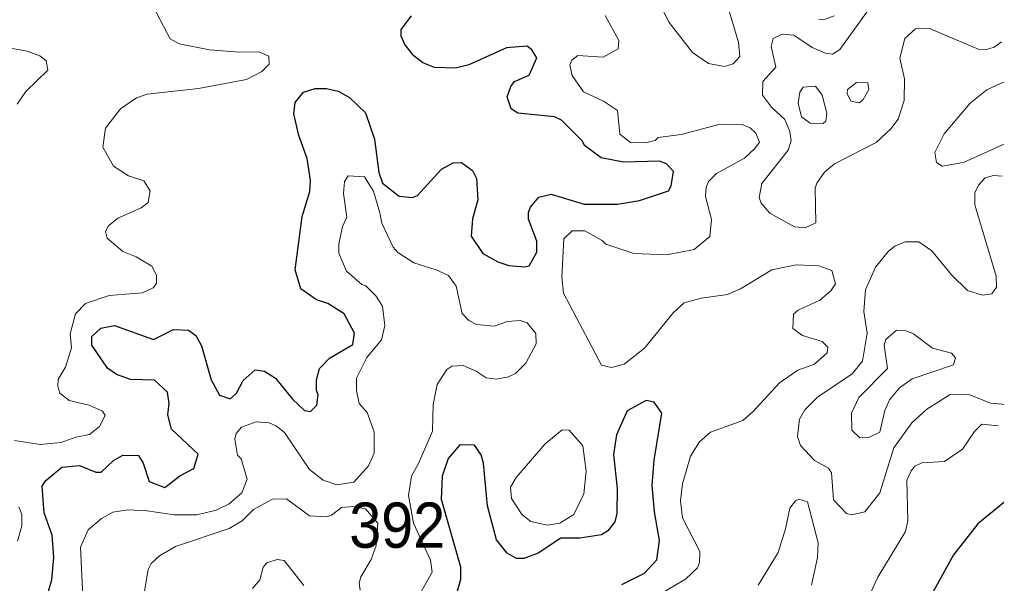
# Model space of a CAD drawing. Extents: x 763.2 to 816.8, y 7896.5 to 7952.7.
# Drawn here: x 803.627 to 807.081, y 7909.058 to 7911.051 of the extents above; entities that cross this region are included whole.
import ezdxf

# ---------------------------------------------------------------- set-up
doc = ezdxf.new("R2010")
doc.units = 0
doc.header["$LTSCALE"] = 0.064
doc.layers.add('1', color=7, linetype='Continuous', lineweight=25)
doc.layers.add('2', color=7, linetype='Continuous', lineweight=13)
doc.layers.add('21', color=7, linetype='Continuous')

msp = doc.modelspace()

# ---------------------------------------------------------------- linework, layer by layer
at = {"layer": '1'}
for points in [[(804.6138, 7910.6418), (804.5966, 7910.7172), (804.6014, 7910.7584), (804.6302, 7910.7938), (804.6717, 7910.8071), (804.7122, 7910.8076), (804.753, 7910.7974), (804.7931, 7910.7752), (804.8497, 7910.7217), (804.8816, 7910.6286), (804.8966, 7910.5104), (804.9106, 7910.4723), (804.9694, 7910.4272), (805.0161, 7910.4216), (805.0337, 7910.4291), (805.1191, 7910.522), (805.16, 7910.5445), (805.1889, 7910.5459), (805.2286, 7910.518), (805.2422, 7910.4889), (805.2471, 7910.4143), (805.2287, 7910.3468), (805.2232, 7910.2861), (805.2643, 7910.2239), (805.3177, 7910.1948), (805.3564, 7910.1818), (805.4132, 7910.1767), (805.4281, 7910.1811), (805.4552, 7910.2285), (805.4556, 7910.2679), (805.4267, 7910.3458), (805.4262, 7910.3706), (805.4338, 7910.3884), (805.4631, 7910.4232), (805.5058, 7910.4342), (805.6226, 7910.3987), (805.7409, 7910.3984), (805.8188, 7910.4113), (805.9217, 7910.4459), (805.9307, 7910.4634), (805.9385, 7910.5143), (805.9141, 7910.5412), (805.8893, 7910.5511), (805.7622, 7910.5465), (805.6833, 7910.5627), (805.6247, 7910.606), (805.6173, 7910.6214), (805.5428, 7910.6958), (805.5181, 7910.7073), (805.3879, 7910.7205), (805.3644, 7910.7351), (805.3509, 7910.778), (805.3641, 7910.8148), (805.3771, 7910.8321), (805.428, 7910.8543), (805.4551, 7910.9154), (805.438, 7910.9434), (805.4216, 7910.9566), (805.3489, 7910.9505), (805.2156, 7910.8911), (805.1677, 7910.8794), (805.0934, 7910.882), (805.0522, 7910.8978), (805.0203, 7910.9228), (804.9895, 7910.9631), (804.9759, 7910.9916), (804.9765, 7911.0153), (805.0129, 7911.0646)], [(804.6014, 7910.166), (804.6259, 7910.3556), (804.6535, 7910.4429), (804.6553, 7910.4823), (804.644, 7910.5604), (804.6138, 7910.6418)], [(803.7178, 7908.9917), (803.7414, 7909.0715), (803.7481, 7909.1504), (803.7417, 7909.2293), (803.714, 7909.3081), (803.7069, 7909.4027), (803.7194, 7909.4227), (803.7763, 7909.4698), (803.8388, 7909.4748), (803.897, 7909.4522), (803.915, 7909.452), (803.9592, 7909.4933), (803.9915, 7909.5117), (804.0469, 7909.5106), (804.0639, 7909.4831), (804.0857, 7909.4187), (804.1408, 7909.398), (804.1936, 7909.4386), (804.2434, 7909.4642), (804.2589, 7909.5152), (804.1639, 7909.6039), (804.151, 7909.6548), (804.1556, 7909.6942), (804.1496, 7909.734), (804.1036, 7909.7767), (804.0186, 7909.7791), (803.9701, 7909.7962), (803.9377, 7909.819), (803.8822, 7909.9004), (803.8819, 7909.9306), (803.9139, 7909.9604), (803.962, 7909.9694), (804.1008, 7909.9206), (804.1706, 7909.9561), (804.2241, 7909.9531), (804.2498, 7909.9343), (804.2704, 7909.8979), (804.304, 7909.7782), (804.3339, 7909.7233), (804.3715, 7909.7106), (804.3939, 7909.7314), (804.4177, 7909.7761), (804.4598, 7909.8131), (804.4926, 7909.8082), (804.5314, 7909.7842), (804.5913, 7909.7099), (804.634, 7909.6691), (804.6552, 7909.666), (804.6778, 7909.688), (804.683, 7909.7255), (804.6769, 7909.7403), (804.6768, 7909.7782), (804.6868, 7909.8182), (804.7222, 7909.8545), (804.8051, 7909.9026), (804.8112, 7909.9424), (804.7747, 7910.011), (804.7168, 7910.0479), (804.6762, 7910.0604), (804.6447, 7910.0825), (804.6212, 7910.0997), (804.6014, 7910.166)], [(805.7564, 7909.0547), (805.8363, 7909.0949), (805.8796, 7909.1421), (805.8895, 7909.2102), (805.8712, 7909.3118), (805.8633, 7909.405), (805.8701, 7909.4945), (805.8977, 7909.6607), (805.87, 7909.6992), (805.842, 7909.7047), (805.7755, 7909.668), (805.7373, 7909.5833), (805.7271, 7909.5143), (805.74, 7909.3936), (805.7383, 7909.3057), (805.7315, 7909.2763), (805.7064, 7909.2445), (805.6839, 7909.2308), (805.6077, 7909.2187), (805.5399, 7909.2181), (805.4608, 7909.1652), (805.4092, 7909.1467), (805.3837, 7909.1464), (805.3512, 7909.1656), (805.3128, 7909.2128), (805.2813, 7909.3327), (805.2667, 7909.4831), (805.2583, 7909.5126), (805.2352, 7909.5473), (805.1835, 7909.5488), (805.1427, 7909.4997), (805.1206, 7909.437), (805.1172, 7909.3562), (805.1857, 7909.1173), (805.186, 7909.073), (805.1745, 7909.031)], [(807.1238, 7909.3581), (807.0149, 7909.2689), (806.9292, 7909.1591), (806.8473, 7909.0124)]]:
    msp.add_lwpolyline(points, dxfattribs=at)
at = {"layer": '2'}
for points in [[(806.1132, 7911.1555), (806.1691, 7910.9714), (806.1738, 7910.9201), (806.1503, 7910.8944), (806.1196, 7910.8851), (806.0628, 7910.8958), (806.0061, 7910.9345), (805.9229, 7911.0405), (805.8926, 7911.1009)], [(803.8601, 7910.0482), (803.9437, 7910.0763), (804.0613, 7910.0852), (804.0994, 7910.1028), (804.1113, 7910.1187), (804.1112, 7910.1478), (804.0945, 7910.1795), (804.0397, 7910.2123), (803.9918, 7910.2317), (803.9361, 7910.2785), (803.9307, 7910.3022), (803.9408, 7910.3216), (803.9742, 7910.3491), (804.0567, 7910.3859), (804.0816, 7910.4043), (804.0884, 7910.4459), (804.0663, 7910.4807), (804.0121, 7910.4991), (803.9593, 7910.5329), (803.9212, 7910.5999), (803.9309, 7910.6672), (803.9837, 7910.7358), (804.0399, 7910.7744), (804.0777, 7910.7867), (804.26, 7910.8078), (804.429, 7910.8388), (804.4832, 7910.8676), (804.509, 7910.8928), (804.5081, 7910.9216), (804.4729, 7910.9374), (804.4046, 7910.9359), (804.299, 7910.9442), (804.1909, 7910.9653), (804.1596, 7910.9822), (804.0752, 7911.1428)], [(806.2841, 7910.9556), (806.2917, 7910.9843), (806.3231, 7910.9998), (806.3644, 7910.9953), (806.4285, 7910.9523), (806.476, 7910.9322), (806.5014, 7910.928), (806.5263, 7910.9451), (806.6362, 7911.0966)], [(805.6976, 7911.0649), (805.7461, 7910.9765), (805.7433, 7910.947), (805.6901, 7910.9178), (805.6007, 7910.9241), (805.5794, 7910.9077), (805.5727, 7910.8896), (805.5809, 7910.8527), (805.6203, 7910.7958), (805.691, 7910.7623), (805.741, 7910.7291), (805.7489, 7910.6463), (805.787, 7910.6159), (805.8382, 7910.6149), (805.8734, 7910.6241), (805.8843, 7910.6336), (805.9663, 7910.6448), (806.1043, 7910.6812), (806.1815, 7910.6797), (806.2103, 7910.6685), (806.2301, 7910.6493), (806.2427, 7910.6174), (806.2268, 7910.5947)], [(806.5067, 7911.0638), (806.4687, 7911.0495), (806.4522, 7911.0524)], [(807.0987, 7910.9717), (807.0722, 7910.9537), (807.0413, 7910.9443), (807.0192, 7910.9453), (806.8433, 7911.0193), (806.7942, 7911.018), (806.7571, 7910.9845), (806.7395, 7910.9148), (806.7554, 7910.8412), (806.7538, 7910.7643), (806.7325, 7910.6993), (806.707, 7910.6653), (806.655, 7910.6163), (806.5076, 7910.5413), (806.473, 7910.5118), (806.4456, 7910.4731), (806.44, 7910.4547), (806.4415, 7910.3329), (806.4046, 7910.3153), (806.3662, 7910.3181), (806.2791, 7910.3673), (806.2487, 7910.4022), (806.2417, 7910.4218), (806.2509, 7910.4717), (806.3439, 7910.5896), (806.3545, 7910.6223), (806.3498, 7910.6559), (806.3329, 7910.6974)], [(803.5553, 7910.9565), (803.6538, 7910.9393), (803.6991, 7910.9232), (803.7215, 7910.9045), (803.7264, 7910.8721), (803.6496, 7910.7961), (803.6184, 7910.7518)], [(806.3329, 7910.6974), (806.2858, 7910.7418), (806.2529, 7910.7838), (806.2543, 7910.8326), (806.3003, 7910.8824), (806.2841, 7910.9556)], [(807.1129, 7910.6125), (806.9638, 7910.5463), (806.8884, 7910.5333), (806.8691, 7910.5455), (806.8627, 7910.5808), (806.8958, 7910.6471), (806.9879, 7910.7556), (807.0471, 7910.803), (807.2043, 7910.8751)], [(806.2268, 7910.5947), (806.1893, 7910.5616), (806.0908, 7910.5072), (806.0623, 7910.4789), (806.0539, 7910.4586), (806.0523, 7910.4258)], [(804.9974, 7908.9413), (805.0861, 7909.0978), (805.08, 7909.1402), (805.0195, 7909.2716), (805.0023, 7909.3693), (805.012, 7909.437), (805.0378, 7909.4825), (805.087, 7909.5967), (805.0893, 7909.6909), (805.1036, 7909.761), (805.1379, 7909.8142), (805.1551, 7909.8264), (805.1954, 7909.8281), (805.2406, 7909.809), (805.2761, 7909.7847), (805.3118, 7909.7806), (805.3557, 7909.7883), (805.3806, 7909.8008), (805.4166, 7909.8371), (805.453, 7909.9047), (805.4522, 7909.9413), (805.421, 7909.9791), (805.3965, 7909.9875), (805.352, 7909.9845), (805.3052, 7909.9681), (805.2422, 7909.9731), (805.2156, 7909.9878), (805.1915, 7910.0124), (805.1701, 7910.1094), (805.1438, 7910.1463), (805.1001, 7910.1669), (805.0213, 7910.1917), (804.9641, 7910.2283), (804.9482, 7910.247), (804.9071, 7910.3313), (804.9004, 7910.3678), (804.8779, 7910.4441), (804.8468, 7910.4954), (804.7889, 7910.4984), (804.7755, 7910.4783), (804.7721, 7910.4362), (804.7835, 7910.3524), (804.7686, 7910.3198), (804.7557, 7910.2581), (804.7558, 7910.225), (804.7823, 7910.1622), (804.8374, 7910.1147), (804.8515, 7910.1102), (804.8866, 7910.0752), (804.9098, 7910.038), (804.9183, 7909.9696), (804.9064, 7909.9198), (804.8546, 7909.8567), (804.8181, 7909.7839), (804.8181, 7909.7401), (804.8278, 7909.6942), (804.8556, 7909.6621), (804.8805, 7909.5941), (804.8805, 7909.5186), (804.8609, 7909.474), (804.8091, 7909.4167), (804.7483, 7909.4075), (804.7004, 7909.4237), (804.6522, 7909.4614), (804.564, 7909.5923), (804.5343, 7909.6156), (804.5091, 7909.626)], [(807.1272, 7909.69), (807.0591, 7909.6952), (806.9867, 7909.7246), (806.9168, 7909.7261), (806.8342, 7909.6743), (806.7814, 7909.6255), (806.7173, 7909.5375), (806.6687, 7909.3787), (806.6152, 7909.3113), (806.5675, 7909.3008), (806.5506, 7909.3059), (806.5044, 7909.3541), (806.4979, 7909.4489), (806.4869, 7909.4657), (806.4368, 7909.4927), (806.3878, 7909.5464), (806.3776, 7909.5775), (806.3846, 7909.639), (806.4033, 7909.6715), (806.4484, 7909.7164), (806.5704, 7909.7991), (806.6073, 7909.8441), (806.624, 7909.9432), (806.6112, 7910.0188), (806.6173, 7910.0962), (806.6534, 7910.176), (806.6987, 7910.2329), (806.7212, 7910.2504), (806.7573, 7910.2652), (806.8065, 7910.2652), (806.8516, 7910.2335), (806.9216, 7910.1486), (806.9786, 7910.0933), (807.0311, 7910.0767), (807.0639, 7910.0819), (807.0809, 7910.1052), (807.0793, 7910.1437), (807.004, 7910.3968), (807.0039, 7910.4383), (807.017, 7910.4657), (807.0406, 7910.492), (807.0702, 7910.5003), (807.1003, 7910.4975)], [(806.0523, 7910.4258), (806.0735, 7910.3449), (806.0672, 7910.2846), (806.0118, 7910.2379), (805.9158, 7910.2196), (805.7983, 7910.2244), (805.6997, 7910.2571), (805.6869, 7910.2704), (805.6251, 7910.3048), (805.5807, 7910.3046), (805.5515, 7910.2766), (805.5446, 7910.1411), (805.5504, 7910.0836), (805.6845, 7909.8303), (805.7193, 7909.8218), (805.7646, 7909.8331), (805.8358, 7909.8895), (805.9388, 7910.0155), (805.9767, 7910.0498), (806.0366, 7910.0663), (806.1295, 7910.0799), (806.1752, 7910.0994), (806.2867, 7910.1664), (806.3727, 7910.1847), (806.453, 7910.1813), (806.4983, 7910.1642), (806.512, 7910.1171), (806.4955, 7910.0925), (806.4559, 7910.0597), (806.3794, 7910.0236), (806.3628, 7910.0095), (806.3609, 7909.9596), (806.3952, 7909.934), (806.4641, 7909.9137), (806.4842, 7909.8938), (806.4826, 7909.8729), (806.4367, 7909.8337), (806.378, 7909.8126), (806.3141, 7909.7677), (806.221, 7909.6666), (806.1837, 7909.6344), (806.0693, 7909.5932), (806.031, 7909.5586), (805.9994, 7909.5087), (805.9702, 7909.4107), (805.9636, 7909.3502), (805.971, 7909.2902), (806.0323, 7909.1708), (806.0309, 7909.1322), (806.0238, 7909.1134), (805.9816, 7909.0739), (805.9072, 7909.0303)], [(803.7632, 7909.7804), (803.7895, 7909.8223), (803.8105, 7909.8906), (803.8061, 7909.9404), (803.8243, 7910.0113), (803.8601, 7910.0482)], [(803.6092, 7909.5634), (803.6998, 7909.5489), (803.7735, 7909.5567), (803.8261, 7909.5759), (803.8746, 7909.5849), (803.9096, 7909.6133), (803.9301, 7909.6521), (803.9206, 7909.667), (803.8729, 7909.688), (803.8019, 7909.7054), (803.7695, 7909.7304), (803.7618, 7909.7539), (803.7632, 7909.7804)], [(804.5091, 7909.626), (804.4631, 7909.6293), (804.411, 7909.6112), (804.393, 7909.5882), (804.3876, 7909.5678), (804.3974, 7909.5121)], [(806.5895, 7908.9244), (806.6613, 7909.0809), (806.7586, 7909.2425), (806.7671, 7909.28), (806.7639, 7909.4229), (806.7786, 7909.4566), (806.7925, 7909.4723), (806.8172, 7909.4846), (806.8966, 7909.489), (806.9606, 7909.5325), (807.0034, 7909.5959), (807.0283, 7909.6212), (807.0882, 7909.6158)], [(804.3974, 7909.5121), (804.4102, 7909.4987), (804.4316, 7909.4265), (804.413, 7909.379), (804.3676, 7909.3401), (804.3224, 7909.3173), (804.2542, 7909.3008), (804.1738, 7909.3007), (804.0785, 7909.3154), (804.0095, 7909.3187), (803.9563, 7909.3106), (803.9163, 7909.2881), (803.8699, 7909.248), (803.8421, 7909.1872), (803.8515, 7908.9869)], [(804.8307, 7909.0344), (804.8281, 7909.059), (804.8338, 7909.0818), (804.8702, 7909.1433), (804.8878, 7909.1921), (804.8934, 7909.2719), (804.8495, 7909.3216), (804.8082, 7909.3301), (804.7651, 7909.3269), (804.7298, 7909.2996), (804.7122, 7909.2941), (804.6522, 7909.2975), (804.571, 7909.3579), (804.5216, 7909.3563), (804.4534, 7909.3201), (804.4141, 7909.2797), (804.3677, 7909.2529), (804.1778, 7909.189), (804.1218, 7909.1564), (804.0921, 7909.1285), (804.0819, 7909.1083), (804.0653, 7909.0098)], [(806.2377, 7909.0519), (806.3089, 7909.1683), (806.3352, 7909.2511), (806.3496, 7909.3247), (806.3698, 7909.3503), (806.3822, 7909.3561), (806.4129, 7909.3464), (806.4497, 7909.2016), (806.4481, 7909.1497), (806.427, 7909.0525)], [(803.6197, 7909.2082), (803.6345, 7909.2622), (803.6346, 7909.3016), (803.6241, 7909.3295)], [(804.4501, 7909.0401), (804.4763, 7909.0713), (804.488, 7909.1164), (804.5011, 7909.1308), (804.5372, 7909.1426), (804.5621, 7909.139), (804.6324, 7909.0508)]]:
    msp.add_lwpolyline(points, dxfattribs=at)
for points in [[(806.4682, 7910.6837), (806.4779, 7910.6918), (806.4811, 7910.7203), (806.4649, 7910.7841), (806.4403, 7910.8154), (806.3969, 7910.8115), (806.3857, 7910.7938), (806.3794, 7910.7558), (806.3918, 7910.7074), (806.4225, 7910.6846)], [(806.6095, 7910.7687), (806.6288, 7910.8038), (806.6255, 7910.8271), (806.5853, 7910.8289), (806.5538, 7910.804), (806.5522, 7910.7892), (806.5659, 7910.7631), (806.5965, 7910.757)], [(806.9284, 7909.8307), (806.9361, 7909.8559), (806.922, 7909.8719), (806.8548, 7909.8896), (806.7868, 7909.9399), (806.7612, 7909.9511), (806.7271, 7909.9531), (806.6895, 7909.9208), (806.6835, 7909.9009), (806.6948, 7909.8175), (806.5944, 7909.7157), (806.5683, 7909.6599), (806.5688, 7909.5995), (806.5976, 7909.5735), (806.629, 7909.5736), (806.6677, 7909.5934), (806.6865, 7909.6698), (806.7021, 7909.7076), (806.7376, 7909.7493), (806.7823, 7909.781)], [(805.484, 7909.5509), (805.5451, 7909.6013), (805.5698, 7909.6006), (805.6183, 7909.545), (805.6298, 7909.455), (805.6222, 7909.3747), (805.587, 7909.3024), (805.5372, 7909.2709), (805.4925, 7909.2645), (805.4342, 7909.2771), (805.4037, 7909.3004), (805.3655, 7909.3588), (805.3623, 7909.3986), (805.3826, 7909.433)]]:
    msp.add_lwpolyline(points, close=True, dxfattribs=at)

# ---------------------------------------------------------------- texts
at = {"layer": '21', "width": 0.95}
msp.add_text('392', height=0.16, dxfattribs=at).set_placement((804.7925, 7909.1845))

doc.saveas('drawing.dxf')
